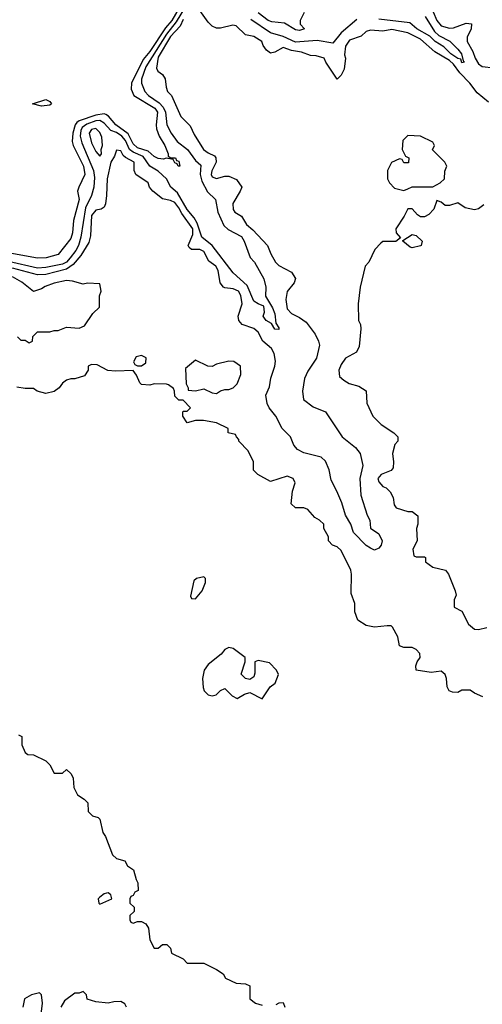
# Model space of a CAD drawing. Header units: inches. Extents: x 2380053 to 2584298, y 380219 to 546618.
# Tile 396 of 656: x 2550924 to 2553148, y 410784 to 415514. Entities that reach past the tile are written whole.
import ezdxf

# ---------------------------------------------------------------- set-up
doc = ezdxf.new("R2010")
doc.units = ezdxf.units.IN
doc.header["$MEASUREMENT"] = 0
doc.layers.add('C5451', color=7, linetype='Continuous')

msp = doc.modelspace()

# ---------------------------------------------------------------- linework, layer by layer
at = {"layer": 'C5451', "color": 2}
for points, elevation in [([(2551725.8, 415634.2), (2551655.6, 415510), (2551625.1, 415474.9), (2551550, 415361.5), (2551517.5, 415322.5), (2551461.5, 415210), (2551460.8, 415180.8), (2551473, 415150), (2551574.6, 415090), (2551587, 415070), (2551580.4, 415010), (2551582.4, 414990), (2551595.4, 414955.4), (2551622, 414910), (2551638, 414870), (2551638, 414858), (2551651.3, 414851.3), (2551674, 414850), (2551678, 414838), (2551690, 414834), (2551694, 414810), (2551686, 414810), (2551682, 414822), (2551670, 414826), (2551662, 414842), (2551628.4, 414848.4), (2551615.3, 414844.7), (2551590, 414847.8), (2551570, 414857.6), (2551542.4, 414882.4), (2551490, 414899.3), (2551470, 414917.6), (2551445.3, 414965.3), (2551385.7, 415010), (2551351.7, 415051.7), (2551339, 415059), (2551330, 415062), (2551290, 415056.2), (2551210.9, 415029.1), (2551198.9, 415021.1), (2551190.9, 415009.1), (2551179.1, 414970), (2551176.1, 414930), (2551180.9, 414910), (2551231.3, 414810), (2551237, 414770), (2551208, 414710), (2551203, 414690), (2551210.3, 414650), (2551182.4, 414550), (2551178.7, 414490), (2551170, 414464), (2551110, 414386.6), (2551052, 414370), (2551010, 414368), (2550770, 414411.6)], 18), ([(2551743.7, 415616.3), (2551675.9, 415504.1), (2551630, 415445.3), (2551530, 415288.3), (2551509.2, 415229.2), (2551510.2, 415210.2), (2551526, 415170), (2551543.7, 415150), (2551595.3, 415115.3), (2551614.3, 415094.3), (2551625, 415070), (2551632.2, 415010), (2551652.4, 414970), (2551682, 414930), (2551731, 414891), (2551770, 414838.4), (2551794.9, 414814.9), (2551792.6, 414770), (2551799.2, 414739.2), (2551827.8, 414687.8), (2551864.9, 414650), (2551877, 414590), (2551906, 414526), (2551925.9, 414505.9), (2551990, 414472.2), (2552004, 414450), (2552032.5, 414372.5), (2552053, 414350), (2552097.3, 414270), (2552106.8, 414230), (2552106, 414186), (2552139.1, 414130), (2552150, 414102), (2552156, 414056), (2552170, 414034), (2552170, 414026), (2552150, 414028), (2552134.6, 414054.6), (2552108.7, 414070), (2552100.2, 414080.2), (2552094, 414090), (2552101.2, 414110), (2552098, 414138), (2552070, 414149), (2552050, 414162.7), (2552017, 414237), (2551950, 414298), (2551849.7, 414430), (2551799.7, 414470), (2551777.2, 414537.2), (2551762.5, 414562.5), (2551730, 414602), (2551682.5, 414682.5), (2551651.4, 414710), (2551629.7, 414750), (2551590, 414786.9), (2551550, 414811.3), (2551517.1, 414857.1), (2551470, 414877.3), (2551452.8, 414890), (2551433.4, 414933.4), (2551415.2, 414955.2), (2551390, 414972.2), (2551361.7, 414981.7), (2551330, 415017.2), (2551309.8, 415029.8), (2551290, 415029.1), (2551247.4, 415012.5), (2551224.3, 414995.7), (2551218, 414982), (2551215.4, 414955.4), (2551222.5, 414922.5), (2551279.2, 414790), (2551283.6, 414756.4), (2551281.1, 414710), (2551268.8, 414670), (2551240.6, 414610), (2551218.4, 414470), (2551206.4, 414430), (2551194.4, 414405.6), (2551167.2, 414370), (2551150.1, 414349.9), (2551130, 414339.8), (2551050, 414324), (2551010, 414321), (2550870, 414352.2)], 22), ([(2553178, 415118), (2553123.4, 415163.4), (2553088.3, 415210), (2553039, 415259.1), (2553010, 415300.8), (2552990, 415319), (2552920.4, 415360.4), (2552850, 415421.4), (2552790, 415451.1), (2552712.7, 415467.3), (2552670, 415459.6), (2552610, 415463.7), (2552590, 415457.2), (2552565.2, 415434.8), (2552510, 415415.6), (2552490, 415388), (2552486, 415346), (2552490.7, 415330), (2552483.5, 415276.5), (2552470, 415248), (2552450, 415228), (2552395.3, 415310), (2552388, 415330), (2552350, 415341.2), (2552322.7, 415342.7), (2552278.9, 415358.9), (2552230, 415366.6), (2552190, 415381.2), (2552150, 415359), (2552130, 415354), (2552110, 415368.7), (2552094, 415390), (2552088.7, 415410), (2552050, 415434), (2552010, 415442), (2551964.7, 415484.7), (2551948.8, 415488.9), (2551890, 415473.2), (2551870, 415474), (2551850, 415484), (2551830, 415502), (2551790, 415558)], 26), ([(2552290.9, 415549.1), (2552272, 415510), (2552272.7, 415492.7), (2552294, 415470), (2552270, 415462), (2552250, 415465.2), (2552197.2, 415497.2), (2552135.9, 415504.1), (2552119, 415510), (2552070, 415547.3)], 18), ([(2552873.8, 415530), (2552917.3, 415457.3), (2552939.2, 415439.2), (2552991.8, 415411.8), (2553030, 415372.7), (2553048.2, 415350), (2553056, 415316), (2553062, 415310), (2553050, 415307), (2553044.1, 415324.1), (2553030, 415328), (2552996.9, 415350), (2552963.3, 415383.3), (2552922, 415410), (2552895.1, 415435.1), (2552833.3, 415470), (2552799.1, 415499.1), (2552650, 415517.2)], 22), ([(2552911.6, 415551.6), (2552929.1, 415510), (2552950, 415485.3), (2552990, 415473.1), (2553010, 415474.9), (2553070, 415498.4), (2553095.2, 415495.2), (2553094.4, 415470), (2553075.8, 415430), (2553074.4, 415410), (2553101.8, 415361.8), (2553112.9, 415330), (2553130, 415302.4), (2553147.7, 415290), (2553203.4, 415283.4)], 26), ([(2551710, 415515.1), (2551696.1, 415484), (2551650, 415433.5), (2551590, 415335.1), (2551581.6, 415281.6), (2551587.7, 415267.7), (2551610.4, 415250.4), (2551624, 415230), (2551628.2, 415190), (2551635.5, 415170), (2551654, 415150), (2551699.1, 415050), (2551743.8, 415003.8), (2551762.8, 414962.8), (2551807.3, 414890), (2551830, 414874), (2551860.7, 414860.7), (2551867.3, 414850), (2551868.2, 414830), (2551848.3, 414788.3), (2551844.9, 414770), (2551850, 414758.8), (2551870, 414750.8), (2551910, 414762.8), (2551930, 414762.8), (2551966.4, 414746.4), (2551991.3, 414710), (2551984.7, 414690), (2551948.3, 414631.7), (2551950, 414602), (2551958, 414590), (2551990.7, 414570.7), (2552014, 414530), (2552044.8, 414504.8), (2552114.8, 414430), (2552130.7, 414390), (2552154, 414350), (2552170, 414334), (2552230, 414301), (2552250.6, 414270.6), (2552242.8, 414250), (2552210, 414208), (2552203, 414170), (2552210, 414124.7), (2552230, 414102.8), (2552270, 414084), (2552301.6, 414061.6), (2552344.1, 414004.1), (2552360.7, 413970), (2552364.9, 413950), (2552351.6, 413888.4), (2552310, 413825.2), (2552294, 413790), (2552283, 413730), (2552287.7, 413690), (2552335.1, 413655.1), (2552394.8, 413630), (2552474.8, 413510), (2552538.8, 413458.8), (2552561, 413430), (2552573.2, 413373.2), (2552558.4, 413310), (2552563.8, 413230), (2552594.6, 413134.6), (2552606.8, 413110), (2552610.8, 413070.8), (2552650, 413044.7), (2552666, 413010), (2552661, 412990), (2552650, 412975.3), (2552630, 412966), (2552610, 412975.3), (2552590, 412989), (2552529.4, 413050), (2552516, 413090), (2552490, 413134), (2552473, 413193), (2552449.3, 413250), (2552421.7, 413301.7), (2552411.9, 413351.9), (2552394.2, 413394.2), (2552373.3, 413413.3), (2552290, 413433.6), (2552259.3, 413450), (2552242.7, 413470), (2552225.2, 413510), (2552186, 413550), (2552156.2, 413610), (2552123.7, 413650), (2552114.5, 413670), (2552106.6, 413710), (2552124.5, 413750), (2552131.8, 413791.8), (2552151, 413850), (2552154, 413874), (2552148, 413910), (2552134.4, 413934.4), (2552093.6, 413970), (2552070, 414013.6), (2552050, 414031.1), (2551994, 414050), (2551977.2, 414070), (2551975.1, 414090), (2551993, 414150), (2551986.6, 414190), (2551975.8, 414210), (2551950, 414221.1), (2551910, 414225.6), (2551903.7, 414230), (2551887.3, 414250), (2551878.4, 414310), (2551866.6, 414330), (2551833.6, 414353.6), (2551810, 414400.9), (2551790, 414409.6), (2551749.7, 414409.7), (2551739.5, 414419.5), (2551734.5, 414430), (2551757.2, 414482.8), (2551756.2, 414510), (2551703.5, 414583.5), (2551690, 414611.3), (2551670, 414636.9), (2551650, 414646), (2551610, 414654.5), (2551564, 414690), (2551549, 414710), (2551541.2, 414730), (2551482.7, 414770), (2551474.5, 414790), (2551475.1, 414830), (2551432.3, 414852.3), (2551421.7, 414861.7), (2551410, 414884), (2551390, 414888), (2551380.5, 414859.5), (2551362.8, 414830), (2551345.5, 414750), (2551341.3, 414670), (2551336.4, 414630), (2551330, 414614), (2551316.1, 414603.9), (2551290, 414599.5), (2551270, 414574), (2551264.4, 414475.6), (2551256.2, 414443.8), (2551218.6, 414381.4), (2551181.3, 414338.7), (2551150, 414316.2), (2551050, 414290.7), (2551010, 414288.7), (2550890, 414321.3)], 26), ([(2552544.6, 415515.4), (2552469.3, 415450.7), (2552430, 415400.9), (2552354.5, 415414.5), (2552250, 415406.5), (2552190, 415434.4), (2552130, 415451.9), (2552036, 415516)], 22), ([(2553154.9, 414625.1), (2553130, 414605.2), (2553110, 414601.2), (2553066, 414610), (2553030, 414635.3), (2552990, 414622), (2552970, 414622), (2552950, 414638), (2552930, 414646), (2552915.3, 414604.7), (2552890, 414578), (2552870, 414568), (2552850, 414568), (2552836.4, 414576.4), (2552810, 414606), (2552790, 414606), (2552772, 414570), (2552732, 414510), (2552734, 414490), (2552754, 414466), (2552731.6, 414448.4), (2552670, 414448), (2552659.6, 414440.4), (2552632, 414410), (2552602, 414350), (2552584.7, 414330), (2552561, 414230), (2552551.3, 414150), (2552552, 414070), (2552562, 414050), (2552564.7, 414030), (2552555.3, 413944.7), (2552543.6, 413916.4), (2552490, 413888), (2552470, 413858), (2552458, 413830), (2552461, 413801), (2552482, 413782), (2552507.1, 413767.1), (2552554.4, 413754.4), (2552590, 413732), (2552592.7, 413672.7), (2552622, 413610), (2552662, 413570), (2552722, 413530), (2552742, 413510), (2552742, 413490), (2552727.1, 413472.9), (2552716, 413430), (2552721, 413390), (2552718.8, 413361.2), (2552710, 413348), (2552662, 413330), (2552646, 413310), (2552650, 413294), (2552670, 413272), (2552686, 413266), (2552705.4, 413245.4), (2552719.6, 413219.6), (2552723.6, 413183.6), (2552734, 413170), (2552790, 413151.3), (2552810, 413151.3), (2552838, 413130), (2552838, 413090), (2552832, 413070), (2552834, 413010), (2552814, 412970), (2552818, 412938), (2552830, 412934), (2552870, 412934), (2552874, 412930), (2552874, 412910), (2552910, 412884.7), (2552971.3, 412870), (2552984.7, 412850), (2553018, 412770), (2553022, 412750), (2553012.7, 412727.3), (2553012.7, 412692.7), (2553050, 412672), (2553081, 412610), (2553110, 412586), (2553130, 412584.7), (2553170, 412594)], 30), ([(2550914, 413990), (2550930, 413974), (2550950, 413974), (2550970, 413962), (2550986, 413970), (2550987.3, 413992.7), (2551010, 414014), (2551070, 414014), (2551090, 414022), (2551110, 414022), (2551150, 414038), (2551210, 414032), (2551236.5, 414043.5), (2551276.4, 414103.6), (2551307.3, 414132.7), (2551308.4, 414188.4), (2551315.3, 414210), (2551310, 414246), (2551250, 414248.7), (2551230, 414244), (2551178.9, 414258.9), (2551150, 414262), (2551090, 414249.4), (2551046.9, 414233.1), (2551030, 414221.2), (2550990, 414209), (2550934.1, 414254.2), (2550890, 414278.7)], 30), ([(2553150, 412262), (2553110, 412279), (2553090, 412294), (2553050, 412293.2), (2553030, 412282.7), (2553004.1, 412284.1), (2552989.2, 412290), (2552979.3, 412310), (2552976, 412350), (2552970, 412368), (2552950, 412384), (2552902, 412378), (2552829.2, 412389.2), (2552828.7, 412410), (2552834, 412430), (2552848.7, 412450), (2552848, 412470), (2552830, 412488), (2552810, 412498), (2552770, 412498), (2552750, 412506), (2552742, 412550), (2552716.5, 412596.5), (2552710, 412602), (2552690, 412602), (2552630, 412595.3), (2552590, 412604), (2552549.5, 412629.5), (2552535.1, 412670), (2552535.3, 412710), (2552517.2, 412757.2), (2552519.3, 412850), (2552516, 412870), (2552470, 412964), (2552450, 412981.2), (2552428, 412990), (2552408.7, 413010), (2552408, 413030), (2552386, 413070), (2552386, 413090), (2552366, 413110), (2552343.1, 413123.1), (2552310, 413162), (2552290, 413168.7), (2552250, 413168.7), (2552229, 413189), (2552235.3, 413250), (2552248, 413290), (2552238, 413310), (2552210, 413322), (2552130, 413295.3), (2552069.1, 413329.1), (2552048.7, 413350), (2552048, 413390), (2552023.1, 413443.1), (2551978, 413490), (2551978, 413498), (2551966, 413510), (2551962, 413522), (2551926, 413530), (2551926, 413550), (2551870, 413578), (2551808.4, 413588.4), (2551770, 413589), (2551730, 413578), (2551708, 413610), (2551708, 413630), (2551710, 413634), (2551730, 413634), (2551746, 413650), (2551710, 413686), (2551690, 413686), (2551670, 413706), (2551668.7, 413730), (2551663.1, 413743.1), (2551640.2, 413760.2), (2551630, 413764), (2551570, 413765.2), (2551550, 413758), (2551510, 413761.2), (2551501.2, 413770), (2551486.3, 413806.3), (2551470, 413828.7), (2551385.2, 413825.2), (2551348.7, 413828.7), (2551296.4, 413856.4), (2551270, 413858), (2551254, 413850), (2551254, 413830), (2551236, 413804), (2551190, 413788.7), (2551170, 413788.7), (2551150, 413782), (2551130, 413768), (2551114.4, 413745.6), (2551090, 413728), (2551050, 413719), (2551009.2, 413729.2), (2550990, 413742), (2550950, 413742), (2550910, 413748.7)], 30), ([(2550918, 412078), (2550934, 412070), (2550934, 412030), (2550950, 411994), (2550963.6, 411983.6), (2550990, 411982), (2551050, 411954), (2551070, 411934), (2551090, 411894), (2551130, 411894), (2551150, 411912), (2551171.6, 411891.6), (2551182, 411870), (2551185.4, 411825.4), (2551202, 411790), (2551234, 411770), (2551251.6, 411751.6), (2551254, 411710), (2551274, 411690), (2551302, 411682), (2551310, 411674), (2551324, 411610), (2551336.3, 411590), (2551370, 411502), (2551390, 411484.7), (2551430, 411474), (2551442, 411450), (2551471.3, 411430), (2551483.6, 411383.6), (2551492.7, 411367.3), (2551494, 411330), (2551478, 411322), (2551470, 411306), (2551458, 411302), (2551454, 411290), (2551454, 411270), (2551474, 411250), (2551474, 411230), (2551454, 411210), (2551454, 411190), (2551458, 411178), (2551470, 411174), (2551490, 411182), (2551510, 411182), (2551531, 411171), (2551542.8, 411150), (2551550, 411094), (2551570, 411054), (2551590, 411054), (2551610, 411072), (2551631.6, 411071.6), (2551650, 411054), (2551654, 411030), (2551710, 411002), (2551730, 410982), (2551810, 410982), (2551870, 410952), (2551902, 410930), (2551914, 410910), (2551965.4, 410885.4), (2552010, 410882), (2552030, 410872), (2552031, 410810), (2552058, 410790), (2552090, 410780.5)], 30), ([(2551024, 410710), (2551034, 410790), (2551029, 410829), (2551019.3, 410839.3), (2550981, 410830), (2550947.3, 410810), (2550938.8, 410770)], 30), ([(2551438, 410770), (2551430, 410786), (2551410, 410798), (2551376.4, 410796.4), (2551350, 410788.7), (2551290, 410795.3), (2551249, 410809), (2551246, 410830), (2551230, 410846), (2551210, 410838), (2551190, 410838), (2551139.6, 410800.4), (2551122, 410770)], 30), ([(2552156.5, 410783.5), (2552171.3, 410791.3), (2552190, 410792), (2552198, 410770)], 30)]:
    msp.add_lwpolyline(points, dxfattribs=dict(at, elevation=elevation))
for points, elevation in [([(2551030, 415099), (2550986, 415110), (2551050.4, 415130.4), (2551070, 415122), (2551078, 415110), (2551070, 415104)], 14), ([(2551290, 414992.4), (2551270, 414987), (2551257.6, 414970), (2551270, 414922.8), (2551290, 414881), (2551310, 414858), (2551317.2, 414870), (2551316.2, 414890), (2551322.4, 414910), (2551319.1, 414950), (2551310, 414972.3)], 26), ([(2552790, 414958), (2552766, 414934), (2552762, 414890), (2552778, 414858), (2552794, 414850), (2552792.7, 414827.3), (2552770, 414826), (2552762, 414842), (2552750, 414846), (2552711.6, 414828.4), (2552692, 414790), (2552692, 414750), (2552702, 414730), (2552725.4, 414705.4), (2552770, 414694), (2552790, 414702), (2552810, 414712), (2552910, 414712), (2552946, 414730), (2552966, 414750), (2552967.3, 414787.3), (2552978, 414810), (2552968, 414830), (2552908.4, 414888.4), (2552918, 414910), (2552910, 414926), (2552850, 414955.3)], 30), ([(2552810, 414419), (2552801.2, 414421.2), (2552766, 414450), (2552766, 414454), (2552810, 414482), (2552830, 414478), (2552858, 414450), (2552854, 414430), (2552850, 414428.7)], 30), ([(2551510, 413900.7), (2551484.9, 413895.1), (2551471.3, 413870), (2551478, 413858), (2551491, 413851), (2551510, 413850.8), (2551530, 413866), (2551531.8, 413890)], 30), ([(2551770, 413878), (2551722, 413838), (2551724.7, 413764.7), (2551734, 413746), (2551734, 413734), (2551770, 413732), (2551810, 413741), (2551850, 413721), (2551870, 413718), (2551890, 413731.3), (2551910, 413738), (2551930, 413738), (2551950, 413746), (2551970, 413764.7), (2551988, 413810), (2551986, 413850), (2551952.9, 413872.9), (2551930, 413874), (2551870, 413859), (2551850, 413848.7), (2551829.1, 413849.1)], 30), ([(2551810, 412838), (2551774, 412830), (2551762, 412818), (2551744.7, 412744.7), (2551750, 412734), (2551770, 412732), (2551802, 412770), (2551818, 412810), (2551818, 412830)], 34), ([(2551930, 412498), (2551910, 412488.7), (2551893.2, 412466.8), (2551830, 412417.2), (2551810.7, 412390), (2551802.8, 412350), (2551806.4, 412306.4), (2551811.3, 412290), (2551830.9, 412270.9), (2551850, 412266), (2551869.1, 412270.9), (2551890, 412292), (2551910, 412302), (2551945.4, 412265.4), (2551970, 412254), (2552005.6, 412274.4), (2552030, 412282), (2552090, 412252), (2552128.7, 412310), (2552152.7, 412327.3), (2552168.4, 412368.4), (2552158, 412390), (2552124.7, 412424.7), (2552070, 412435.3), (2552054, 412430), (2552055.3, 412375.3), (2552050, 412358), (2552030, 412344), (2552010, 412349), (2551989, 412370), (2552008.7, 412430), (2552008, 412450), (2551950, 412494)], 34), ([(2551350, 411319), (2551342, 411318), (2551330, 411315.3), (2551310, 411299), (2551301, 411290), (2551304.7, 411270), (2551310, 411264.7), (2551368, 411290), (2551362, 411310)], 30)]:
    msp.add_lwpolyline(points, close=True, dxfattribs=dict(at, elevation=elevation))

doc.saveas('drawing.dxf')
